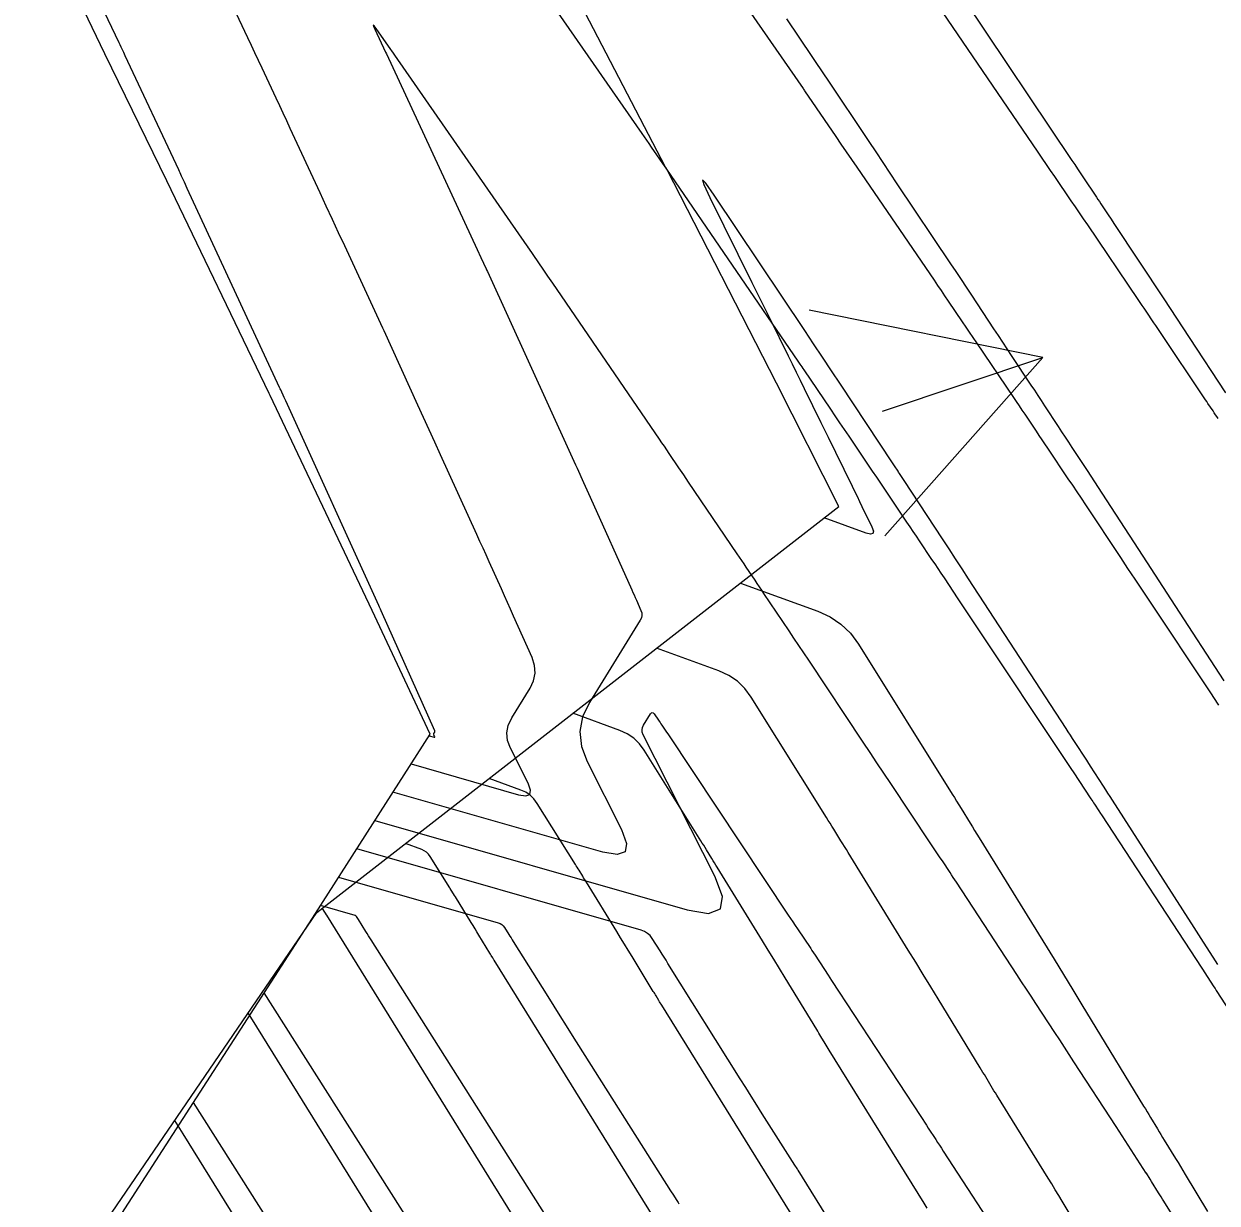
# Model space of a CAD drawing. Extents: x 954385 to 988206, y 1868364 to 1924553.
# Drawn here: x 957685.5 to 957715.56, y 1919948.97 to 1919978.69 of the extents above; entities that cross this region are included whole.
import ezdxf

# ---------------------------------------------------------------- set-up
doc = ezdxf.new("R2010")
doc.units = 0
for name, color, linetype in [('1', 7, 'Continuous'), ('Default', 7, 'Continuous'), ('Ex_Major Contours', 7, 'Continuous'), ('Ex_Minor Contours', 7, 'Continuous'), ('Perimeter', 7, 'Continuous'), ('Slopes', 7, 'Continuous')]:
    doc.layers.add(name, color=color, linetype=linetype)

msp = doc.modelspace()

# ---------------------------------------------------------------- linework, layer by layer
at = {"layer": '1'}
for points in [[(957685.501, 1919945.483), (957692.883, 1919956.293), (957706.032, 1919966.528), (957704.46, 1919969.632), (957701.696, 1919975.028), (957701.67, 1919975.078), (957698.897, 1919980.408)], [(957709.194, 1919979.304), (957711.906, 1919975.244), (957711.975, 1919975.14), (957712.044, 1919975.037), (957712.113, 1919974.933), (957712.182, 1919974.83), (957712.524, 1919974.319), (957712.561, 1919974.264), (957712.598, 1919974.209), (957712.635, 1919974.153), (957712.671, 1919974.098), (957712.818, 1919973.876), (957712.892, 1919973.765), (957712.965, 1919973.654), (957714.219, 1919971.756), (957714.379, 1919971.514), (957714.538, 1919971.272), (957714.697, 1919971.03), (957714.857, 1919970.787), (957715.771, 1919969.394)], [(957704.711, 1919978.812), (957705.683, 1919977.376), (957705.723, 1919977.317), (957706.786, 1919975.726), (957706.964, 1919975.459), (957707.142, 1919975.193), (957707.32, 1919974.927), (957707.498, 1919974.66), (957708.848, 1919972.641), (957708.98, 1919972.444), (957709.111, 1919972.248), (957709.242, 1919972.051), (957709.373, 1919971.853), (957709.933, 1919971.006), (957710.045, 1919970.838), (957710.156, 1919970.67), (957710.267, 1919970.502), (957710.378, 1919970.333), (957710.872, 1919969.585), (957710.959, 1919969.455), (957711.045, 1919969.324), (957711.131, 1919969.193), (957711.217, 1919969.062), (957711.56, 1919968.539), (957711.646, 1919968.408), (957711.732, 1919968.277), (957711.818, 1919968.146), (957711.904, 1919968.015), (957712.288, 1919967.43), (957712.381, 1919967.289), (957712.474, 1919967.148), (957712.566, 1919967.006), (957712.658, 1919966.865), (957713.691, 1919965.278), (957713.894, 1919964.966), (957714.096, 1919964.655), (957714.299, 1919964.343), (957714.502, 1919964.031), (957715.735, 1919962.133)], [(957715.582, 1919954.983), (957715.522, 1919955.077), (957715.462, 1919955.171), (957715.222, 1919955.546), (957715.162, 1919955.639), (957715.102, 1919955.733), (957715.042, 1919955.827), (957714.982, 1919955.921), (957712.925, 1919959.13), (957712.869, 1919959.217), (957712.813, 1919959.304), (957712.757, 1919959.391), (957712.701, 1919959.478), (957712.373, 1919959.985), (957712.303, 1919960.094), (957712.277, 1919960.135), (957711.973, 1919960.602), (957711.92, 1919960.684), (957711.867, 1919960.766), (957711.813, 1919960.848), (957711.76, 1919960.931), (957709.303, 1919964.705), (957709.139, 1919964.957), (957708.974, 1919965.209), (957708.81, 1919965.461), (957708.645, 1919965.712), (957707.678, 1919967.183), (957707.627, 1919967.26), (957707.564, 1919967.357), (957707.539, 1919967.395), (957707.526, 1919967.414), (957707.436, 1919967.55), (957707.387, 1919967.624), (957706.074, 1919969.609), (957705.849, 1919969.948), (957705.624, 1919970.287), (957705.399, 1919970.625), (957705.173, 1919970.963), (957702.892, 1919974.373), (957702.684, 1919974.67), (957702.597, 1919974.758), (957702.63, 1919974.638), (957702.784, 1919974.31), (957703.845, 1919972.167), (957704.068, 1919971.717), (957704.292, 1919971.266), (957704.758, 1919970.324), (957704.86, 1919970.119), (957704.961, 1919969.914), (957705.062, 1919969.708), (957705.162, 1919969.503), (957705.583, 1919968.642), (957705.765, 1919968.27), (957705.947, 1919967.899), (957706.366, 1919967.042), (957706.429, 1919966.913), (957706.491, 1919966.785), (957706.554, 1919966.656), (957706.616, 1919966.527), (957706.866, 1919966.013), (957706.904, 1919965.906), (957706.893, 1919965.844), (957706.832, 1919965.826), (957706.722, 1919965.853), (957705.661, 1919966.24)], [(957703.552, 1919964.598), (957705.506, 1919963.886), (957705.814, 1919963.745), (957706.086, 1919963.56), (957706.323, 1919963.332), (957706.525, 1919963.06), (957708.886, 1919959.281), (957708.943, 1919959.19), (957709, 1919959.099), (957709.056, 1919959.007), (957709.113, 1919958.915), (957709.34, 1919958.549), (957709.397, 1919958.457), (957709.454, 1919958.366), (957709.51, 1919958.274), (957709.567, 1919958.182), (957711.454, 1919955.117), (957711.69, 1919954.733), (957711.925, 1919954.35), (957712.159, 1919953.966), (957712.394, 1919953.582), (957713.711, 1919951.42), (957713.755, 1919951.349), (957713.798, 1919951.277), (957713.842, 1919951.205), (957713.885, 1919951.133), (957714.058, 1919950.844), (957714.101, 1919950.772), (957714.145, 1919950.701), (957714.189, 1919950.629), (957714.233, 1919950.558), (957714.516, 1919950.101), (957714.578, 1919950.001), (957714.639, 1919949.9), (957714.7, 1919949.8), (957714.761, 1919949.699), (957715.318, 1919948.766)], [(957712.012, 1919948.435), (957711.663, 1919949.019), (957711.575, 1919949.165), (957711.487, 1919949.311), (957711.398, 1919949.456), (957711.309, 1919949.601), (957710.012, 1919951.691), (957709.977, 1919951.749), (957709.942, 1919951.806), (957709.907, 1919951.864), (957709.872, 1919951.922), (957709.733, 1919952.153), (957709.699, 1919952.211), (957709.664, 1919952.268), (957709.629, 1919952.326), (957709.594, 1919952.384), (957708.537, 1919954.118), (957708.349, 1919954.426), (957708.161, 1919954.734), (957707.972, 1919955.042), (957707.783, 1919955.349), (957706.269, 1919957.809), (957706.223, 1919957.882), (957706.178, 1919957.956), (957706.133, 1919958.029), (957706.087, 1919958.103), (957705.905, 1919958.397), (957705.859, 1919958.47), (957705.814, 1919958.544), (957705.768, 1919958.617), (957705.722, 1919958.691), (957703.828, 1919961.722), (957703.666, 1919961.941), (957703.476, 1919962.124), (957703.258, 1919962.272), (957703.011, 1919962.385), (957701.443, 1919962.957)], [(957708.258, 1919948.849), (957708.179, 1919948.976), (957705.792, 1919952.825), (957705.765, 1919952.868), (957705.739, 1919952.912), (957705.712, 1919952.955), (957705.686, 1919952.999), (957705.582, 1919953.173), (957705.555, 1919953.216), (957705.529, 1919953.26), (957705.503, 1919953.303), (957705.476, 1919953.347), (957704.68, 1919954.654), (957704.538, 1919954.886), (957704.396, 1919955.118), (957704.254, 1919955.35), (957704.112, 1919955.582), (957702.971, 1919957.435), (957702.937, 1919957.491), (957702.902, 1919957.546), (957702.868, 1919957.602), (957702.834, 1919957.657), (957702.696, 1919957.879), (957702.662, 1919957.934), (957702.628, 1919957.989), (957702.593, 1919958.045), (957702.559, 1919958.1), (957701.131, 1919960.385), (957701.01, 1919960.549), (957700.866, 1919960.687), (957700.702, 1919960.799), (957700.515, 1919960.884), (957699.334, 1919961.315)], [(957705.049, 1919948.352), (957701.571, 1919953.959), (957701.553, 1919953.988), (957701.536, 1919954.017), (957701.518, 1919954.046), (957701.5, 1919954.076), (957701.43, 1919954.193), (957701.412, 1919954.222), (957701.395, 1919954.252), (957701.377, 1919954.281), (957701.359, 1919954.31), (957700.823, 1919955.19), (957700.728, 1919955.346), (957700.632, 1919955.502), (957700.536, 1919955.658), (957700.441, 1919955.814), (957699.673, 1919957.062), (957699.65, 1919957.099), (957699.627, 1919957.136), (957699.604, 1919957.174), (957699.58, 1919957.211), (957699.488, 1919957.36), (957699.465, 1919957.397), (957699.442, 1919957.435), (957699.419, 1919957.472), (957699.395, 1919957.509), (957698.435, 1919959.047), (957698.353, 1919959.157), (957698.256, 1919959.25), (957698.145, 1919959.325), (957698.02, 1919959.383), (957697.225, 1919959.673)], [(957701.919, 1919947.727), (957697.351, 1919955.093), (957697.342, 1919955.108), (957697.332, 1919955.123), (957697.323, 1919955.138), (957697.314, 1919955.153), (957697.278, 1919955.213), (957697.26, 1919955.243), (957697.242, 1919955.273), (957696.966, 1919955.726), (957696.917, 1919955.806), (957696.868, 1919955.886), (957696.819, 1919955.966), (957696.769, 1919956.047), (957696.374, 1919956.688), (957696.351, 1919956.727), (957696.327, 1919956.765), (957696.268, 1919956.861), (957696.244, 1919956.899), (957696.232, 1919956.918), (957695.738, 1919957.709), (957695.696, 1919957.766), (957695.646, 1919957.814), (957695.589, 1919957.852), (957695.525, 1919957.882), (957695.116, 1919958.031)], [(957698.789, 1919947.103), (957693.13, 1919956.226), (957693.124, 1919956.236), (957693.098, 1919956.279), (957693.069, 1919956.327), (957693.041, 1919956.371), (957693.039, 1919956.374), (957693.036, 1919956.377), (957693.033, 1919956.379), (957693.029, 1919956.381), (957693.007, 1919956.389)], [(957691.148, 1919953.752), (957691.249, 1919953.589), (957695.66, 1919946.478)], [(957692.53, 1919945.854), (957689.514, 1919950.716), (957689.43, 1919950.851), (957689.305, 1919951.053)]]:
    msp.add_lwpolyline(points, dxfattribs=at)
at = {"layer": 'Default'}
msp.add_arc((956871.597, 1919501.221), 996.448, 12.648055, 34.075074, dxfattribs=at)
at = {"layer": 'Ex_Major Contours'}
for points in [[(957715.587, 1919968.743), (957715.556, 1919968.791), (957715.524, 1919968.838), (957715.492, 1919968.886), (957715.461, 1919968.933), (957715.333, 1919969.122), (957715.301, 1919969.17), (957715.27, 1919969.217), (957715.238, 1919969.264), (957715.206, 1919969.312), (957714.167, 1919970.863), (957714.118, 1919970.937), (957714.069, 1919971.01), (957714.02, 1919971.083), (957713.97, 1919971.156), (957713.772, 1919971.449), (957713.723, 1919971.522), (957713.673, 1919971.595), (957713.624, 1919971.668), (957713.574, 1919971.741), (957712.303, 1919973.621), (957712.2, 1919973.774), (957712.096, 1919973.927), (957711.992, 1919974.079), (957711.888, 1919974.232), (957711.472, 1919974.841), (957711.367, 1919974.994), (957711.263, 1919975.146), (957711.159, 1919975.299), (957711.055, 1919975.451), (957708.641, 1919978.988)], [(957706.837, 1919946.85), (957705.007, 1919949.801), (957704.994, 1919949.822), (957704.98, 1919949.844), (957704.926, 1919949.93), (957704.105, 1919951.226), (957703.966, 1919951.446), (957703.827, 1919951.666), (957703.688, 1919951.886), (957703.55, 1919952.106), (957701.729, 1919955.015), (957701.679, 1919955.094), (957701.63, 1919955.172), (957701.581, 1919955.25), (957701.531, 1919955.329), (957701.332, 1919955.641), (957701.277, 1919955.713), (957701.213, 1919955.771), (957701.138, 1919955.816), (957701.054, 1919955.849), (957693.887, 1919957.898)]]:
    msp.add_lwpolyline(points, dxfattribs=at)
at = {"layer": 'Ex_Minor Contours'}
for points in [[(957702.723, 1919980.532), (957705.132, 1919977.06), (957705.145, 1919977.039), (957705.162, 1919977.013), (957705.171, 1919977), (957705.955, 1919975.85), (957706.087, 1919975.657), (957706.219, 1919975.465), (957706.351, 1919975.272), (957706.483, 1919975.079), (957708.431, 1919972.228), (957708.52, 1919972.097), (957708.61, 1919971.966), (957708.699, 1919971.835), (957708.788, 1919971.703), (957709.143, 1919971.178), (957709.232, 1919971.047), (957709.32, 1919970.915), (957709.409, 1919970.784), (957709.498, 1919970.653), (957710.431, 1919969.274), (957710.503, 1919969.168), (957710.575, 1919969.062), (957710.646, 1919968.955), (957710.717, 1919968.849), (957711.003, 1919968.423), (957711.074, 1919968.316), (957711.146, 1919968.21), (957711.217, 1919968.103), (957711.289, 1919967.997), (957711.806, 1919967.227), (957711.916, 1919967.064), (957712.026, 1919966.9), (957712.135, 1919966.736), (957712.244, 1919966.571), (957713.126, 1919965.244), (957713.309, 1919964.968), (957713.493, 1919964.692), (957713.676, 1919964.416), (957713.859, 1919964.14), (957715.347, 1919961.903), (957715.41, 1919961.809), (957715.473, 1919961.714), (957715.599, 1919961.524)], [(957695.713, 1919960.752), (957695.839, 1919960.716), (957695.848, 1919960.714), (957695.853, 1919960.716), (957695.853, 1919960.721), (957695.85, 1919960.73), (957695.83, 1919960.771), (957695.826, 1919960.78), (957695.825, 1919960.789), (957695.827, 1919960.797), (957695.831, 1919960.806), (957695.853, 1919960.841), (957695.857, 1919960.85), (957695.859, 1919960.859), (957695.858, 1919960.868), (957695.855, 1919960.877), (957694.505, 1919963.895), (957694.485, 1919963.939), (957694.46, 1919963.994), (957694.445, 1919964.028), (957692.098, 1919969.188), (957692.059, 1919969.274), (957691.973, 1919969.463), (957691.961, 1919969.487), (957691.943, 1919969.527), (957689.619, 1919974.543), (957689.547, 1919974.698), (957689.475, 1919974.853), (957689.457, 1919974.891), (957689.439, 1919974.93), (957689.421, 1919974.969), (957689.403, 1919975.007), (957688.055, 1919977.882), (957688.016, 1919977.965), (957687.952, 1919978.102), (957687.926, 1919978.157), (957687.9, 1919978.212), (957686.971, 1919980.17)], [(957698.349, 1919979.845), (957701.068, 1919975.924), (957701.127, 1919975.839), (957701.187, 1919975.754), (957701.246, 1919975.669), (957701.305, 1919975.584), (957701.652, 1919975.083), (957701.663, 1919975.068), (957701.688, 1919975.029), (957701.692, 1919975.023), (957705, 1919970.187), (957705.05, 1919970.114), (957705.099, 1919970.042), (957705.124, 1919970.005), (957705.149, 1919969.969), (957705.819, 1919968.98), (957705.934, 1919968.809), (957706.05, 1919968.638), (957706.166, 1919968.467), (957706.281, 1919968.296), (957706.876, 1919967.417), (957706.979, 1919967.266), (957707.082, 1919967.114), (957707.184, 1919966.962), (957707.286, 1919966.81), (957707.742, 1919966.131), (957707.821, 1919966.014), (957707.899, 1919965.897), (957707.978, 1919965.78), (957708.057, 1919965.663), (957708.371, 1919965.195), (957708.449, 1919965.078), (957708.527, 1919964.961), (957708.606, 1919964.844), (957708.684, 1919964.727), (957709.033, 1919964.202), (957709.118, 1919964.075), (957709.202, 1919963.949), (957709.286, 1919963.822), (957709.37, 1919963.695), (957711.893, 1919959.903), (957711.933, 1919959.842), (957712.384, 1919959.162), (957712.406, 1919959.128), (957712.429, 1919959.094), (957712.451, 1919959.06), (957712.473, 1919959.026), (957712.584, 1919958.856), (957712.629, 1919958.788), (957712.651, 1919958.754), (957715.18, 1919954.891), (957715.21, 1919954.845), (957715.24, 1919954.798), (957715.27, 1919954.752), (957715.3, 1919954.706), (957715.421, 1919954.52), (957715.451, 1919954.473), (957715.481, 1919954.427), (957715.511, 1919954.381), (957715.541, 1919954.334), (957717.313, 1919951.608)], [(957695.256, 1919960.039), (957697.963, 1919959.265), (957698.149, 1919959.234), (957698.251, 1919959.273), (957698.269, 1919959.38), (957698.204, 1919959.557), (957697.759, 1919960.434), (957697.687, 1919960.629), (957697.668, 1919960.821), (957697.703, 1919961.011), (957697.791, 1919961.199), (957698.253, 1919961.946), (957698.343, 1919962.135), (957698.382, 1919962.327), (957698.369, 1919962.522), (957698.305, 1919962.721), (957697.838, 1919963.765), (957697.761, 1919963.936), (957697.684, 1919964.107), (957697.608, 1919964.278), (957697.531, 1919964.449), (957697.224, 1919965.134), (957697.147, 1919965.305), (957697.069, 1919965.476), (957696.992, 1919965.647), (957696.915, 1919965.817), (957695.999, 1919967.831), (957695.856, 1919968.144), (957695.714, 1919968.457), (957695.571, 1919968.77), (957695.428, 1919969.083), (957694.575, 1919970.955), (957694.569, 1919970.969), (957694.547, 1919971.016), (957694.545, 1919971.019), (957693.585, 1919973.091), (957693.43, 1919973.425), (957693.275, 1919973.76), (957693.121, 1919974.094), (957692.966, 1919974.428), (957692.213, 1919976.053), (957692.124, 1919976.244), (957692.036, 1919976.434), (957691.947, 1919976.624), (957691.858, 1919976.814), (957691.502, 1919977.574), (957691.412, 1919977.764), (957691.323, 1919977.954), (957691.234, 1919978.144), (957691.145, 1919978.334), (957690.633, 1919979.423)], [(957714.733, 1919948.196), (957714.218, 1919949.023), (957714.185, 1919949.076), (957714.152, 1919949.13), (957714.119, 1919949.183), (957714.086, 1919949.237), (957713.914, 1919949.516), (957713.875, 1919949.579), (957713.785, 1919949.726), (957713.78, 1919949.727), (957713.322, 1919950.431), (957713.246, 1919950.548), (957713.169, 1919950.666), (957713.093, 1919950.783), (957713.017, 1919950.901), (957711.955, 1919952.538), (957711.835, 1919952.721), (957711.716, 1919952.904), (957711.597, 1919953.087), (957711.477, 1919953.27), (957710.997, 1919954.002), (957710.878, 1919954.185), (957710.758, 1919954.368), (957710.638, 1919954.551), (957710.518, 1919954.734), (957708.996, 1919957.059), (957708.956, 1919957.12), (957708.915, 1919957.182), (957708.875, 1919957.243), (957708.834, 1919957.304), (957708.641, 1919957.595), (957708.59, 1919957.671), (957708.539, 1919957.747), (957708.438, 1919957.899), (957708.387, 1919957.975), (957708.336, 1919958.051), (957707.343, 1919959.543), (957707.168, 1919959.804), (957706.994, 1919960.065), (957706.821, 1919960.327), (957706.647, 1919960.588), (957705.274, 1919962.651), (957705.151, 1919962.836), (957705.027, 1919963.021), (957704.903, 1919963.206), (957704.779, 1919963.391), (957704.146, 1919964.333), (957704.09, 1919964.416), (957704.034, 1919964.5), (957703.978, 1919964.583), (957703.923, 1919964.666), (957703.699, 1919964.999), (957703.644, 1919965.082), (957703.588, 1919965.165), (957703.532, 1919965.248), (957703.475, 1919965.331), (957702.248, 1919967.142), (957702.126, 1919967.322), (957702.004, 1919967.503), (957701.759, 1919967.864), (957701.698, 1919967.954), (957701.637, 1919968.044), (957701.575, 1919968.134), (957701.514, 1919968.224), (957698.826, 1919972.152), (957698.704, 1919972.33), (957698.582, 1919972.508), (957698.224, 1919973.032), (957698.214, 1919973.047), (957698.189, 1919973.085), (957698.185, 1919973.092), (957694.846, 1919977.9), (957694.814, 1919977.946), (957694.774, 1919978.004), (957694.75, 1919978.038), (957694.375, 1919978.573), (957694.326, 1919978.638), (957694.305, 1919978.657), (957694.31, 1919978.629), (957694.343, 1919978.555), (957694.616, 1919977.975), (957694.637, 1919977.93), (957696.922, 1919972.999), (957697.014, 1919972.8), (957697.148, 1919972.512), (957697.159, 1919972.488), (957697.178, 1919972.448), (957699.273, 1919967.85), (957699.314, 1919967.76), (957699.356, 1919967.669), (957699.397, 1919967.579), (957699.438, 1919967.489), (957699.602, 1919967.127), (957699.643, 1919967.037), (957699.684, 1919966.946), (957699.725, 1919966.856), (957699.766, 1919966.765), (957700.816, 1919964.426), (957700.845, 1919964.361), (957700.874, 1919964.297), (957700.903, 1919964.232), (957700.932, 1919964.168), (957701.047, 1919963.91), (957701.068, 1919963.846), (957701.072, 1919963.783), (957701.06, 1919963.721), (957701.031, 1919963.661), (957699.752, 1919961.592), (957699.579, 1919961.225), (957699.511, 1919960.854), (957699.547, 1919960.478), (957699.689, 1919960.098), (957700.558, 1919958.385), (957700.685, 1919958.039), (957700.649, 1919957.829), (957700.449, 1919957.754), (957700.086, 1919957.813), (957694.8, 1919959.325)], [(957694.343, 1919958.612), (957702.21, 1919956.362), (957702.75, 1919956.273), (957703.048, 1919956.385), (957703.101, 1919956.698), (957702.911, 1919957.212), (957701.104, 1919960.775), (957701.081, 1919960.837), (957701.075, 1919960.898), (957701.086, 1919960.958), (957701.114, 1919961.018), (957701.288, 1919961.299), (957701.311, 1919961.327), (957701.334, 1919961.336), (957701.358, 1919961.328), (957701.382, 1919961.3), (957701.486, 1919961.146), (957701.507, 1919961.115), (957701.528, 1919961.083), (957701.549, 1919961.052), (957701.57, 1919961.02), (957701.675, 1919960.863), (957701.738, 1919960.769), (957704.76, 1919956.232), (957704.818, 1919956.145), (957704.876, 1919956.059), (957704.934, 1919955.972), (957704.992, 1919955.885), (957705.324, 1919955.388), (957705.355, 1919955.34), (957705.395, 1919955.281), (957705.411, 1919955.257), (957705.419, 1919955.245), (957705.672, 1919954.858), (957705.762, 1919954.721), (957705.852, 1919954.584), (957708.099, 1919951.155), (957708.146, 1919951.082), (957708.193, 1919951.01), (957708.24, 1919950.938), (957708.287, 1919950.865), (957708.475, 1919950.576), (957708.522, 1919950.503), (957708.569, 1919950.431), (957708.616, 1919950.359), (957708.663, 1919950.286), (957710.249, 1919947.846)], [(957693.43, 1919957.185), (957697.451, 1919956.035), (957697.499, 1919956.017), (957697.54, 1919955.991), (957697.577, 1919955.959), (957697.607, 1919955.919), (957697.719, 1919955.743), (957697.747, 1919955.699), (957697.774, 1919955.655), (957697.802, 1919955.611), (957697.83, 1919955.567), (957698.699, 1919954.18), (957698.853, 1919953.934), (957699.007, 1919953.689), (957699.162, 1919953.443), (957699.317, 1919953.198), (957701.795, 1919949.285), (957701.864, 1919949.176), (957701.933, 1919949.067), (957701.95, 1919949.04), (957701.967, 1919949.013), (957701.984, 1919948.986), (957702.001, 1919948.958)], [(957698.664, 1919948.641), (957694.254, 1919955.604), (957694.221, 1919955.657), (957694.187, 1919955.711), (957694.153, 1919955.764), (957694.12, 1919955.818), (957693.931, 1919956.12), (957693.913, 1919956.148), (957693.882, 1919956.196), (957693.876, 1919956.205), (957693.868, 1919956.212), (957693.859, 1919956.217), (957693.849, 1919956.221), (957692.974, 1919956.471)], [(957695.533, 1919947.996), (957691.557, 1919954.275)], [(957689.77, 1919951.508), (957692.402, 1919947.352)]]:
    msp.add_lwpolyline(points, dxfattribs=at)
at = {"layer": 'Perimeter'}
msp.add_lwpolyline([(957686.086, 1919945.802), (957692.847, 1919956.273), (957695.735, 1919960.787), (957694.275, 1919963.904), (957691.704, 1919969.325), (957691.68, 1919969.376), (957689.099, 1919974.733), (957687.545, 1919977.935), (957686.485, 1919980.142)], dxfattribs=at)
at = {"layer": 'Slopes'}
msp.add_lwpolyline([(957707.131, 1919968.928), (957711.169, 1919970.282), (957707.196, 1919965.786), (957711.169, 1919970.282), (957705.289, 1919971.475)], dxfattribs=at)

doc.saveas('drawing.dxf')
